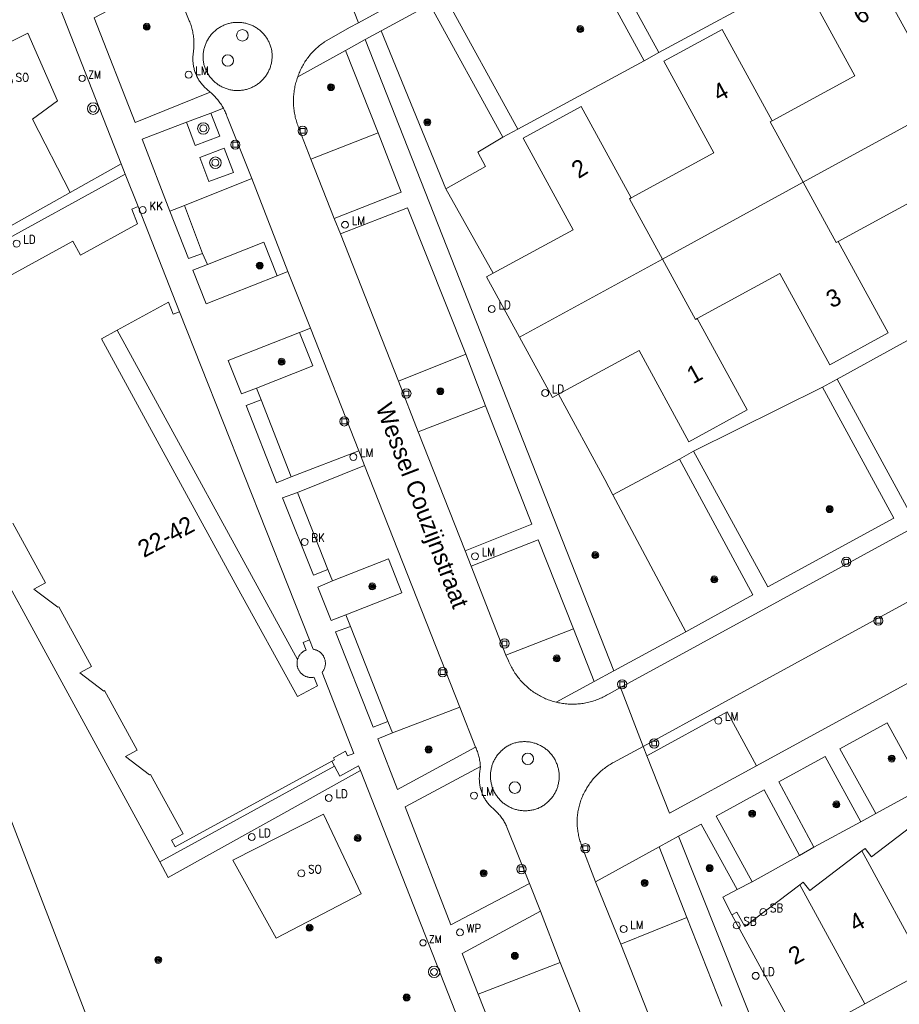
# Model space of a CAD drawing. Header units: metres. Extents: x 138165 to 154469, y 480134 to 494189.
# Tile 499 of 656: x 146124 to 146188, y 487523 to 487595. Entities that reach past the tile are written whole.
import ezdxf

# ---------------------------------------------------------------- set-up
doc = ezdxf.new("R2010")
doc.units = ezdxf.units.M
doc.header["$LTSCALE"] = 0.001
doc.header["$MEASUREMENT"] = 0
for name, color, linetype, lineweight in [('Level 5', 7, 'Continuous', 0), ('TOP-L-topo objecten punt', 7, 'Continuous', 0), ('TOP-L-topo objecten vlak', 7, 'Continuous', 0), ('TOP-L-verharding molgoot', 7, 'Continuous', 0), ('TOP-T-topo huisnummering naamgeving', 7, 'Continuous', 0)]:
    doc.layers.add(name, color=color, linetype=linetype, lineweight=lineweight)
doc.styles.add('Style-INTL_ISO', font='INTL_ISO.shx')
doc.styles.add('Style-STANDARD', font='STANDARD.shx')

# ---------------------------------------------------------------- blocks, each defined once
blk = doc.blocks.new('24')
at = {"layer": 'TOP-L-topo objecten punt', "color": 7, "linetype": 'Continuous', "lineweight": 0}
for radius in [0.025, 0.0182, 0.0115, 0.005]:
    blk.add_circle((0, 0), radius, dxfattribs=at)
blk = doc.blocks.new('304')
at = {"layer": 'TOP-L-topo objecten punt', "color": 7, "linetype": 'Continuous', "lineweight": 0}
blk.add_circle((0, 0), 0.0225, dxfattribs=at)
at = {"layer": 'TOP-L-topo objecten punt', "color": 7, "linetype": 'Continuous', "lineweight": 0, "style": 'Style-STANDARD'}
blk.add_text('ZM', height=0.054, dxfattribs=at).set_placement((0.0435, 0))
blk = doc.blocks.new('129')
at = {"layer": 'TOP-L-topo objecten punt', "color": 7, "linetype": 'Continuous', "lineweight": 0}
blk.add_circle((0, 0), 0.025, dxfattribs=at)
at = {"layer": 'TOP-L-topo objecten punt', "color": 7, "linetype": 'Continuous', "lineweight": 0, "style": 'Style-STANDARD'}
blk.add_text('SO', height=0.06, dxfattribs=at).set_placement((0.0483, 0))
blk = doc.blocks.new('39')
at = {"layer": 'TOP-L-topo objecten punt', "color": 7, "linetype": 'Continuous', "lineweight": 0}
for p, q in [((0.0175, 0.0175), (-0.0175, 0.0175)), ((-0.0175, 0.0175), (-0.0175, -0.0175)), ((0.0175, 0.0175), (0.0175, -0.0175)), ((0.0175, -0.0175), (-0.0175, -0.0175))]:
    blk.add_line(p, q, dxfattribs=at)
blk.add_circle((0, 0), 0.0332, dxfattribs=at)
blk = doc.blocks.new('121')
at = {"layer": 'TOP-L-topo objecten punt', "color": 7, "linetype": 'Continuous', "lineweight": 0}
blk.add_circle((0, 0), 0.025, dxfattribs=at)
at = {"layer": 'TOP-L-topo objecten punt', "color": 7, "linetype": 'Continuous', "lineweight": 0, "style": 'Style-STANDARD'}
blk.add_text('LD', height=0.06, dxfattribs=at).set_placement((0.0483, 0))
blk = doc.blocks.new('*U13')
at = {"layer": 'Level 5', "color": 7, "linetype": 'Continuous', "lineweight": 0}
blk.add_circle((0, 0), 0.0415, dxfattribs=at)
blk = doc.blocks.new('150')
at = {"layer": 'Level 5', "color": 7, "linetype": 'Continuous', "lineweight": 0}
blk.add_blockref('*U13', (0, 0), dxfattribs=at)
blk = doc.blocks.new('73')
at = {"layer": 'TOP-L-topo objecten punt', "color": 7, "linetype": 'Continuous', "lineweight": 0}
blk.add_circle((0, 0), 0.025, dxfattribs=at)
at = {"layer": 'TOP-L-topo objecten punt', "color": 7, "linetype": 'Continuous', "lineweight": 0, "style": 'Style-STANDARD'}
blk.add_text('WP', height=0.06, dxfattribs=at).set_placement((0.0483, 0))
blk = doc.blocks.new('72')
at = {"layer": 'TOP-L-topo objecten punt', "color": 7, "linetype": 'Continuous', "lineweight": 0}
blk.add_circle((0, 0), 0.025, dxfattribs=at)
at = {"layer": 'TOP-L-topo objecten punt', "color": 7, "linetype": 'Continuous', "lineweight": 0, "style": 'Style-STANDARD'}
blk.add_text('BK', height=0.06, dxfattribs=at).set_placement((0.0483, 0))
blk = doc.blocks.new('16')
at = {"layer": 'TOP-L-topo objecten punt', "color": 7, "linetype": 'Continuous', "lineweight": 0}
blk.add_circle((0, 0), 0.025, dxfattribs=at)
at = {"layer": 'TOP-L-topo objecten punt', "color": 7, "linetype": 'Continuous', "lineweight": 0, "style": 'Style-STANDARD'}
blk.add_text('LM', height=0.06, dxfattribs=at).set_placement((0.0483, 0))
blk = doc.blocks.new('119')
at = {"layer": 'TOP-L-topo objecten punt', "color": 7, "linetype": 'Continuous', "lineweight": 0}
blk.add_circle((0, 0), 0.025, dxfattribs=at)
at = {"layer": 'TOP-L-topo objecten punt', "color": 7, "linetype": 'Continuous', "lineweight": 0, "style": 'Style-STANDARD'}
blk.add_text('KK', height=0.06, dxfattribs=at).set_placement((0.0483, 0))
blk = doc.blocks.new('175')
at = {"layer": 'TOP-L-topo objecten punt', "color": 7, "linetype": 'Continuous', "lineweight": 0}
blk.add_circle((0, 0), 0.025, dxfattribs=at)
at = {"layer": 'TOP-L-topo objecten punt', "color": 7, "linetype": 'Continuous', "lineweight": 0, "style": 'Style-STANDARD'}
blk.add_text('SB', height=0.06, dxfattribs=at).set_placement((0.0483, 0))
blk = doc.blocks.new('27')
at = {"layer": 'TOP-L-topo objecten punt', "color": 7, "linetype": 'Continuous', "lineweight": 0}
for radius in [0.0415, 0.025]:
    blk.add_circle((0, 0), radius, dxfattribs=at)

msp = doc.modelspace()

# ---------------------------------------------------------------- linework, layer by layer
at = {"layer": 'TOP-L-topo objecten vlak', "flags": 128}
for points in [[(146256.599, 487659.698), (146236.229, 487643.111), (146233.563, 487640.999), (146233.468, 487640.919), (146233.357, 487640.827), (146233.245, 487640.736), (146233.131, 487640.648), (146233.017, 487640.561), (146232.901, 487640.475), (146232.784, 487640.391), (146232.665, 487640.309), (146232.546, 487640.229), (146232.426, 487640.15), (146232.304, 487640.072), (146232.181, 487639.997), (146232.058, 487639.923), (146231.933, 487639.851), (146231.807, 487639.78), (146231.681, 487639.712), (146231.553, 487639.645), (146228.498, 487637.975), (146188.893, 487616.412), (146148.471, 487594.322)], [(146170.168, 487592.174), (146164.89, 487601.803), (146173.967, 487606.775), (146179.287, 487597.117)], [(146124.313, 487602.003), (146131.328, 487584.134)], [(146159.967, 487586.624), (146154.694, 487596.249), (146163.831, 487601.238), (146169.11, 487591.568)], [(146188.534, 487592.793), (146184.922, 487599.401), (146180.71, 487597.099), (146184.322, 487590.491), (146178.355, 487587.23)], [(146148.471, 487594.322), (146146.817, 487598.553)], [(146137.765, 487589.312), (146132.34, 487587.12), (146129.383, 487594.678), (146134.991, 487597.646)], [(146134.991, 487597.646), (146136.247, 487594.463), (146136.282, 487594.376), (146136.315, 487594.288), (146136.347, 487594.199), (146136.376, 487594.11), (146136.403, 487594.02), (146136.429, 487593.93), (146136.453, 487593.839), (146136.474, 487593.748), (146136.494, 487593.656), (146136.512, 487593.563), (146136.528, 487593.471), (146136.542, 487593.378), (146136.554, 487593.285), (146136.563, 487593.191), (146136.571, 487593.098), (146136.577, 487593.004), (146136.581, 487592.91), (146136.583, 487592.816), (146136.583, 487592.722), (146136.581, 487592.628), (146136.578, 487592.558), (146136.549, 487592.203), (146136.537, 487592.128), (146136.526, 487592.053), (146136.518, 487591.978), (146136.511, 487591.903), (146136.507, 487591.827), (146136.505, 487591.752), (146136.504, 487591.676), (146136.506, 487591.6), (146136.509, 487591.525), (146136.515, 487591.449), (146136.522, 487591.374), (146136.532, 487591.299), (146136.543, 487591.224), (146136.557, 487591.149), (146136.572, 487591.075), (146136.59, 487591.002), (146136.609, 487590.928), (146136.63, 487590.856), (146136.654, 487590.784), (146136.679, 487590.712), (146136.706, 487590.642), (146136.734, 487590.572), (146136.765, 487590.503), (146136.798, 487590.434), (146136.832, 487590.367), (146136.868, 487590.3), (146136.906, 487590.235), (146136.945, 487590.17), (146136.986, 487590.106), (146137.029, 487590.044), (146137.074, 487589.983), (146137.12, 487589.923), (146137.168, 487589.864), (146137.217, 487589.807), (146137.267, 487589.75), (146137.329, 487589.686), (146137.765, 487589.312)], [(146167.393, 487546.269), (146219.146, 487574.524), (146260.91, 487597.37)], [(146179.287, 487597.117), (146170.168, 487592.174)], [(146150.114, 487593.732), (146153.625, 487595.64), (146158.891, 487586.048)], [(146140.574, 487589.566), (146140.508, 487589.543), (146140.44, 487589.522), (146140.372, 487589.503), (146140.303, 487589.485), (146140.234, 487589.47), (146140.165, 487589.457), (146140.095, 487589.446), (146140.025, 487589.436), (146139.955, 487589.429), (146139.884, 487589.424), (146139.814, 487589.42), (146139.743, 487589.419), (146139.672, 487589.42), (146139.602, 487589.422), (146139.531, 487589.427), (146139.461, 487589.434), (146139.391, 487589.442), (146139.321, 487589.453), (146139.251, 487589.465), (146139.182, 487589.48), (146139.113, 487589.497), (146139.045, 487589.515), (146138.977, 487589.535), (146138.91, 487589.558), (146138.844, 487589.582), (146138.778, 487589.608), (146138.713, 487589.636), (146138.649, 487589.665), (146138.586, 487589.697), (146138.523, 487589.73), (146138.462, 487589.765), (146138.401, 487589.802), (146138.342, 487589.84), (146138.284, 487589.881), (146138.227, 487589.922), (146138.171, 487589.966), (146138.116, 487590.011), (146138.063, 487590.057), (146138.011, 487590.105), (146137.961, 487590.154), (146137.911, 487590.205), (146137.864, 487590.257), (146137.817, 487590.311), (146137.773, 487590.365), (146137.73, 487590.421), (146137.688, 487590.479), (146137.648, 487590.537), (146137.61, 487590.597), (146137.573, 487590.657), (146137.539, 487590.719), (146137.506, 487590.781), (146137.474, 487590.844), (146137.445, 487590.909), (146137.417, 487590.974), (146137.391, 487591.04), (146137.368, 487591.106), (146137.345, 487591.173), (146137.325, 487591.241), (146137.307, 487591.309), (146137.291, 487591.378), (146137.277, 487591.447), (146137.264, 487591.517), (146137.254, 487591.587), (146137.25, 487591.625), (146137.245, 487591.695), (146137.242, 487591.766), (146137.241, 487591.837), (146137.241, 487591.907), (146137.244, 487591.978), (146137.249, 487592.049), (146137.256, 487592.119), (146137.264, 487592.189), (146137.275, 487592.259), (146137.288, 487592.329), (146137.302, 487592.398), (146137.319, 487592.467), (146137.338, 487592.535), (146137.358, 487592.603), (146137.38, 487592.67), (146137.405, 487592.736), (146137.431, 487592.802), (146137.459, 487592.867), (146137.488, 487592.931), (146137.52, 487592.995), (146137.553, 487593.057), (146137.625, 487593.179), (146137.664, 487593.238), (146137.704, 487593.296), (146137.746, 487593.353), (146137.789, 487593.409), (146137.834, 487593.464), (146137.881, 487593.517), (146137.929, 487593.569), (146137.978, 487593.62), (146138.029, 487593.669), (146138.081, 487593.717), (146138.135, 487593.763), (146138.19, 487593.808), (146138.246, 487593.851), (146138.303, 487593.892), (146138.362, 487593.932), (146138.421, 487593.97), (146138.482, 487594.007), (146138.543, 487594.042), (146138.606, 487594.075), (146138.669, 487594.106), (146138.734, 487594.135), (146138.799, 487594.163), (146138.865, 487594.189), (146138.931, 487594.213), (146138.998, 487594.235), (146139.066, 487594.255), (146139.135, 487594.273), (146139.204, 487594.289), (146139.273, 487594.303), (146139.342, 487594.316), (146139.412, 487594.326), (146139.483, 487594.334), (146139.553, 487594.341), (146139.624, 487594.345), (146139.695, 487594.348), (146139.765, 487594.348), (146139.836, 487594.346), (146139.907, 487594.343), (146139.977, 487594.337), (146140.047, 487594.329), (146140.118, 487594.32), (146140.187, 487594.308), (146140.257, 487594.295), (146140.326, 487594.279), (146140.394, 487594.262), (146140.462, 487594.242), (146140.53, 487594.221), (146140.597, 487594.198), (146140.663, 487594.173), (146140.728, 487594.146), (146140.793, 487594.117), (146140.857, 487594.087), (146140.92, 487594.054), (146140.982, 487594.02), (146141.043, 487593.984), (146141.103, 487593.947), (146141.161, 487593.907), (146141.219, 487593.866), (146141.276, 487593.824), (146141.331, 487593.78), (146141.385, 487593.734), (146141.438, 487593.687), (146141.489, 487593.638), (146141.539, 487593.588), (146141.588, 487593.537), (146141.635, 487593.484), (146141.68, 487593.43), (146141.724, 487593.375), (146141.767, 487593.318), (146141.808, 487593.26), (146141.847, 487593.201), (146141.884, 487593.141), (146141.92, 487593.08), (146141.954, 487593.018), (146141.986, 487592.955), (146142.017, 487592.891), (146142.045, 487592.827), (146142.072, 487592.761), (146142.097, 487592.695), (146142.12, 487592.628), (146142.141, 487592.561), (146142.161, 487592.493), (146142.178, 487592.424), (146142.186, 487592.385), (146142.198, 487592.315), (146142.208, 487592.245), (146142.216, 487592.175), (146142.223, 487592.105), (146142.227, 487592.034), (146142.229, 487591.964), (146142.23, 487591.893), (146142.228, 487591.822), (146142.224, 487591.752), (146142.219, 487591.681), (146142.211, 487591.611), (146142.201, 487591.541), (146142.19, 487591.471), (146142.176, 487591.402), (146142.16, 487591.333), (146142.143, 487591.264), (146142.123, 487591.196), (146142.102, 487591.129), (146142.079, 487591.062), (146142.054, 487590.996), (146142.027, 487590.931), (146141.998, 487590.866), (146141.967, 487590.803), (146141.935, 487590.74), (146141.9, 487590.678), (146141.865, 487590.617), (146141.827, 487590.557), (146141.788, 487590.498), (146141.747, 487590.441), (146141.704, 487590.384), (146141.66, 487590.329), (146141.614, 487590.275), (146141.567, 487590.223), (146141.518, 487590.171), (146141.468, 487590.122), (146141.417, 487590.073), (146141.364, 487590.026), (146141.31, 487589.981), (146141.254, 487589.937), (146141.198, 487589.895), (146141.14, 487589.854), (146141.081, 487589.815), (146141.021, 487589.778), (146140.96, 487589.742), (146140.898, 487589.708), (146140.835, 487589.676), (146140.771, 487589.646), (146140.706, 487589.617), (146140.641, 487589.59), (146140.574, 487589.566)], [(146144.079, 487590.409), (146144.112, 487590.503), (146144.147, 487590.596), (146144.183, 487590.689), (146144.222, 487590.78), (146144.262, 487590.871), (146144.305, 487590.962), (146144.349, 487591.051), (146144.394, 487591.139), (146144.442, 487591.227), (146144.491, 487591.313), (146144.542, 487591.398), (146144.595, 487591.483), (146144.649, 487591.566), (146144.706, 487591.648), (146144.763, 487591.729), (146144.823, 487591.809), (146144.884, 487591.888), (146144.946, 487591.966), (146145.01, 487592.042), (146145.076, 487592.117), (146145.143, 487592.19), (146145.211, 487592.262), (146145.281, 487592.333), (146145.353, 487592.402), (146145.425, 487592.47), (146145.499, 487592.537), (146145.575, 487592.602), (146145.652, 487592.665), (146145.73, 487592.727), (146145.809, 487592.787), (146145.889, 487592.846), (146145.971, 487592.903), (146146.015, 487592.933), (146147.83, 487593.972), (146148.471, 487594.322)], [(146127.64, 487582.058), (146124.919, 487587.358), (146126.72, 487588.672), (146124.572, 487593.559), (146120.045, 487591.301), (146122.39, 487585.857), (146118.75, 487584.214), (146121.404, 487578.547)], [(146148.947, 487593.103), (146150.114, 487593.732)], [(146154.77, 487582.327), (146150.114, 487593.732)], [(146178.355, 487587.23), (146174.744, 487593.837), (146170.532, 487591.535), (146174.143, 487584.928), (146168.176, 487581.666)], [(146147.538, 487592.323), (146148.947, 487593.103)], [(146166.921, 487547.487), (146148.947, 487593.103)], [(146144.079, 487590.409), (146147.538, 487592.323)], [(146147.538, 487592.323), (146149.892, 487586.358)], [(146169.11, 487591.568), (146170.168, 487592.174)], [(146169.11, 487591.568), (146159.967, 487586.624)], [(146145.022, 487584.463), (146144.189, 487586.632), (146144.15, 487586.726), (146144.113, 487586.82), (146144.077, 487586.915), (146144.044, 487587.01), (146144.012, 487587.107), (146143.983, 487587.204), (146143.955, 487587.301), (146143.929, 487587.399), (146143.905, 487587.498), (146143.883, 487587.597), (146143.863, 487587.696), (146143.845, 487587.796), (146143.829, 487587.896), (146143.815, 487587.996), (146143.803, 487588.097), (146143.793, 487588.198), (146143.785, 487588.299), (146143.779, 487588.4), (146143.774, 487588.501), (146143.772, 487588.603), (146143.772, 487588.704), (146143.774, 487588.805), (146143.778, 487588.907), (146143.784, 487589.008), (146143.792, 487589.109), (146143.802, 487589.21), (146143.813, 487589.311), (146143.827, 487589.411), (146143.843, 487589.511), (146143.861, 487589.611), (146143.881, 487589.71), (146143.902, 487589.809), (146143.926, 487589.908), (146143.952, 487590.006), (146143.979, 487590.104), (146144.009, 487590.201), (146144.04, 487590.297), (146144.079, 487590.409)], [(146137.765, 487589.312), (146137.837, 487589.246), (146137.907, 487589.178), (146137.976, 487589.109), (146138.044, 487589.038), (146138.11, 487588.966), (146138.174, 487588.893), (146138.237, 487588.818), (146138.299, 487588.742), (146138.355, 487588.67), (146138.41, 487588.598), (146138.463, 487588.525), (146138.515, 487588.45), (146138.565, 487588.375), (146138.613, 487588.298), (146138.66, 487588.221), (146138.705, 487588.142)], [(146138.705, 487588.142), (146137.8, 487587.796)], [(146138.705, 487588.142), (146138.748, 487588.063), (146138.789, 487587.982), (146138.829, 487587.901), (146138.866, 487587.818), (146138.902, 487587.735), (146138.936, 487587.652), (146138.969, 487587.567), (146138.982, 487587.53), (146140.752, 487583.056)], [(146168.176, 487581.666), (146164.565, 487588.273), (146160.353, 487585.971), (146163.965, 487579.364), (146158.194, 487576.21)], [(146180.599, 487582.791), (146190.778, 487588.355)], [(146136.038, 487587.124), (146137.8, 487587.796)], [(146137.8, 487587.796), (146138.442, 487586.115), (146136.68, 487585.442), (146136.038, 487587.124)], [(146178.355, 487587.23), (146178.215, 487587.153), (146180.599, 487582.791)], [(146136.038, 487587.124), (146132.833, 487585.9), (146134.848, 487580.705)], [(146158.891, 487586.048), (146159.967, 487586.624)], [(146149.892, 487586.358), (146145.022, 487584.463)], [(146146.708, 487580.177), (146151.551, 487582.084), (146149.892, 487586.358)], [(146158.891, 487586.048), (146157.09, 487584.957), (146157.635, 487583.929), (146154.77, 487582.327)], [(146138.766, 487585.265), (146139.436, 487583.501), (146137.668, 487582.838), (146137.005, 487584.591), (146138.766, 487585.265)], [(146146.708, 487580.177), (146145.022, 487584.463)], [(146127.64, 487582.058), (146131.328, 487584.134)], [(146131.328, 487584.134), (146131.623, 487583.385)], [(146183.123, 487578.507), (146189.089, 487581.768), (146192.7, 487575.162), (146196.912, 487577.464), (146193.301, 487584.071)], [(146131.623, 487583.385), (146121.696, 487577.924), (146121.404, 487578.547)], [(146131.623, 487583.385), (146132.548, 487581.036)], [(146135.892, 487581.11), (146140.752, 487583.056)], [(146140.752, 487583.056), (146143.369, 487576.337)], [(146154.77, 487582.327), (146158.194, 487576.21)], [(146170.42, 487577.227), (146180.599, 487582.791)], [(146180.599, 487582.791), (146182.982, 487578.431), (146183.123, 487578.507)], [(146105.693, 487581.942), (146110.7, 487569.49), (146131.679, 487515.103)], [(146121.404, 487578.547), (146127.64, 487582.058)], [(146170.42, 487577.227), (146168.036, 487581.589), (146168.176, 487581.666)], [(146121.941, 487575.301), (146127.841, 487578.53), (146128.395, 487577.52), (146132.515, 487579.774), (146132.088, 487580.855), (146132.548, 487581.036)], [(146132.548, 487581.036), (146135.546, 487573.436)], [(146134.848, 487580.705), (146135.892, 487581.11)], [(146135.892, 487581.11), (146137.207, 487577.632)], [(146147.161, 487579.054), (146152.002, 487580.949), (146156.213, 487570.378)], [(146137.207, 487577.632), (146136.197, 487577.281), (146134.848, 487580.705)], [(146147.161, 487579.054), (146146.708, 487580.177)], [(146151.347, 487568.413), (146147.161, 487579.054)], [(146137.567, 487576.852), (146141.634, 487578.462), (146142.592, 487576.019)], [(146172.944, 487572.943), (146178.911, 487576.205), (146182.522, 487569.597), (146186.734, 487571.9), (146183.123, 487578.507)], [(146137.567, 487576.852), (146137.207, 487577.632)], [(146170.42, 487577.227), (146160.101, 487571.587)], [(146172.944, 487572.943), (146172.803, 487572.867), (146170.42, 487577.227)], [(146142.592, 487576.019), (146137.459, 487574.014), (146136.511, 487576.435), (146137.567, 487576.852)], [(146143.369, 487576.337), (146142.592, 487576.019)], [(146143.369, 487576.337), (146144.996, 487572.238)], [(146158.194, 487576.21), (146157.717, 487575.949), (146160.101, 487571.587)], [(146144.92, 487549.715), (146144.46, 487549.535), (146144.678, 487548.976), (146144.636, 487548.959), (146144.595, 487548.939), (146144.555, 487548.918), (146144.516, 487548.895), (146144.478, 487548.871), (146144.427, 487548.835), (146144.392, 487548.807), (146144.358, 487548.777), (146144.325, 487548.745), (146144.294, 487548.712), (146144.264, 487548.678), (146144.236, 487548.643), (146144.21, 487548.606), (146144.185, 487548.568), (146144.161, 487548.529), (146144.139, 487548.489), (146144.12, 487548.449), (146144.102, 487548.407), (146144.086, 487548.365), (146144.072, 487548.322), (146144.059, 487548.278), (146144.049, 487548.234), (146144.041, 487548.19), (146144.035, 487548.145), (146144.03, 487548.1), (146144.028, 487548.054), (146144.028, 487548.009), (146144.029, 487547.964), (146144.033, 487547.919), (146144.038, 487547.874), (146144.046, 487547.829), (146144.056, 487547.785), (146144.067, 487547.741), (146144.081, 487547.698), (146144.096, 487547.656), (146144.112, 487547.614), (146144.131, 487547.573), (146144.152, 487547.532), (146144.175, 487547.493), (146144.199, 487547.455), (146144.225, 487547.418), (146144.252, 487547.382), (146144.282, 487547.347), (146144.312, 487547.314), (146144.344, 487547.281), (146144.378, 487547.251), (146144.413, 487547.222), (146144.449, 487547.194), (146144.486, 487547.168), (146144.524, 487547.144), (146144.563, 487547.122), (146144.604, 487547.1), (146144.645, 487547.081), (146144.687, 487547.064), (146144.729, 487547.049), (146144.773, 487547.036), (146144.816, 487547.025), (146144.861, 487547.015), (146144.905, 487547.008), (146144.95, 487547.002), (146144.995, 487546.999), (146145.041, 487546.997), (146145.086, 487546.998), (146145.131, 487547.001), (146145.176, 487547.005), (146145.221, 487547.012), (146145.275, 487547.003), (146145.51, 487546.405), (146144.062, 487545.616), (146139.712, 487553.537), (146133.086, 487565.643), (146129.895, 487571.474), (146131.036, 487572.099), (146134.741, 487574.127), (146135.086, 487573.254), (146135.546, 487573.436)], [(146135.546, 487573.436), (146144.92, 487549.715)], [(146162.923, 487567.465), (146168.732, 487570.641), (146172.343, 487564.034), (146176.555, 487566.336), (146172.944, 487572.943)], [(146183.053, 487568.553), (146192.161, 487573.572)], [(146192.161, 487573.572), (146197.354, 487564.087), (146188.193, 487559.097), (146183.053, 487568.553)], [(146144.215, 487571.924), (146144.996, 487572.238)], [(146144.996, 487572.238), (146148.485, 487563.391)], [(146139.712, 487553.537), (146144.062, 487545.616), (146145.51, 487546.405), (146145.275, 487547.003), (146145.221, 487547.012), (146145.176, 487547.005), (146145.131, 487547.001), (146145.086, 487546.998), (146145.041, 487546.997), (146144.995, 487546.999), (146144.95, 487547.002), (146144.905, 487547.008), (146144.861, 487547.015), (146144.816, 487547.025), (146144.773, 487547.036), (146144.729, 487547.049), (146144.687, 487547.064), (146144.645, 487547.081), (146144.604, 487547.1), (146144.563, 487547.122), (146144.524, 487547.144), (146144.486, 487547.168), (146144.449, 487547.194), (146144.413, 487547.222), (146144.378, 487547.251), (146144.344, 487547.281), (146144.312, 487547.314), (146144.282, 487547.347), (146144.252, 487547.382), (146144.225, 487547.418), (146144.199, 487547.455), (146144.175, 487547.493), (146144.152, 487547.532), (146144.131, 487547.573), (146144.112, 487547.614), (146144.096, 487547.656), (146144.081, 487547.698), (146144.067, 487547.741), (146144.056, 487547.785), (146144.046, 487547.829), (146144.038, 487547.874), (146144.033, 487547.919), (146144.029, 487547.964), (146144.028, 487548.009), (146144.028, 487548.054), (146144.03, 487548.1), (146144.035, 487548.145), (146144.041, 487548.19), (146144.049, 487548.234), (146144.059, 487548.278), (146144.064, 487548.295), (146131.036, 487572.099), (146129.895, 487571.474), (146133.086, 487565.643), (146139.712, 487553.537)], [(146141.102, 487567.909), (146140.015, 487567.499), (146139.063, 487569.916), (146144.215, 487571.924)], [(146144.215, 487571.924), (146145.166, 487569.513), (146141.102, 487567.909)], [(146160.101, 487571.587), (146162.485, 487567.226), (146162.923, 487567.465)], [(146113.604, 487571.252), (146134.11, 487533.675)], [(146151.347, 487568.413), (146156.213, 487570.378)], [(146156.213, 487570.378), (146157.643, 487566.629)], [(146152.778, 487564.743), (146151.347, 487568.413)], [(146172.677, 487563.355), (146181.99, 487567.992)], [(146181.99, 487567.992), (146187.14, 487558.511), (146178.037, 487553.555), (146172.677, 487563.355)], [(146183.053, 487568.553), (146181.99, 487567.992)], [(146141.426, 487567.067), (146141.102, 487567.909)], [(146162.923, 487567.465), (146166.255, 487561.297), (146166.83, 487560.209)], [(146143.604, 487561.491), (146142.554, 487561.069), (146140.344, 487566.647), (146141.426, 487567.067)], [(146141.426, 487567.067), (146143.604, 487561.491)], [(146157.643, 487566.629), (146152.778, 487564.743)], [(146157.643, 487566.629), (146161, 487558.084), (146156.177, 487556.155)], [(146156.177, 487556.155), (146152.778, 487564.743)], [(146148.485, 487563.391), (146143.604, 487561.491)], [(146148.485, 487563.391), (146148.912, 487562.312)], [(146172.677, 487563.355), (146171.653, 487562.77)], [(146144.057, 487560.368), (146148.912, 487562.312)], [(146148.912, 487562.312), (146155.798, 487544.851)], [(146166.83, 487560.209), (146171.653, 487562.77)], [(146171.653, 487562.77), (146176.963, 487552.979), (146172.108, 487550.292)], [(146146.258, 487554.803), (146145.207, 487554.397), (146142.982, 487559.974), (146144.057, 487560.368)], [(146144.057, 487560.368), (146146.258, 487554.803)], [(146172.108, 487550.292), (146166.83, 487560.209)], [(146123.496, 487558.157), (146125.856, 487553.846), (146125.021, 487553.39), (146126.751, 487552.072), (146126.809, 487552.104), (146129.17, 487547.793), (146128.334, 487547.337), (146130.064, 487546.02), (146130.122, 487546.051), (146132.481, 487541.741), (146131.647, 487541.283), (146133.377, 487539.966), (146133.435, 487539.999), (146135.795, 487535.688), (146134.96, 487535.231), (146135.224, 487534.749), (146146.544, 487540.948)], [(146156.602, 487555.054), (146161.448, 487556.952), (146163.991, 487550.52)], [(146156.602, 487555.054), (146156.177, 487556.155)], [(146146.585, 487553.976), (146150.635, 487555.573), (146151.61, 487553.129), (146147.548, 487551.536)], [(146146.585, 487553.976), (146146.258, 487554.803)], [(146159.121, 487548.607), (146156.602, 487555.054)], [(146147.548, 487551.536), (146146.484, 487551.111), (146145.539, 487553.537), (146146.585, 487553.976)], [(146190.909, 487553.95), (146169.039, 487542.021)], [(146147.885, 487550.682), (146147.548, 487551.536)], [(146150.595, 487543.817), (146149.53, 487543.414), (146146.796, 487550.289), (146147.885, 487550.682)], [(146147.885, 487550.682), (146150.595, 487543.817)], [(146159.121, 487548.607), (146163.991, 487550.52)], [(146163.991, 487550.52), (146165.502, 487546.72)], [(146172.108, 487550.292), (146166.921, 487547.487)], [(146144.92, 487549.715), (146145.185, 487549.038), (146145.243, 487549.029), (146145.288, 487549.019), (146145.331, 487549.008), (146145.375, 487548.994), (146145.417, 487548.979), (146145.459, 487548.962), (146145.5, 487548.943), (146145.541, 487548.922), (146145.58, 487548.9), (146145.618, 487548.876), (146145.656, 487548.85), (146145.692, 487548.822), (146145.726, 487548.793), (146145.76, 487548.763), (146145.792, 487548.731), (146145.822, 487548.698), (146145.852, 487548.663), (146145.879, 487548.627), (146145.905, 487548.59), (146145.93, 487548.552), (146145.952, 487548.513), (146145.973, 487548.473), (146145.992, 487548.432), (146146.009, 487548.39), (146146.024, 487548.347), (146146.037, 487548.304), (146146.049, 487548.26), (146146.058, 487548.216), (146146.066, 487548.171), (146146.071, 487548.125), (146146.075, 487548.08), (146146.077, 487548.035), (146146.076, 487547.99), (146146.074, 487547.945), (146146.07, 487547.899), (146146.063, 487547.856), (146146.055, 487547.811), (146146.045, 487547.767), (146146.033, 487547.723), (146146.019, 487547.68), (146146.003, 487547.638), (146145.984, 487547.596), (146145.964, 487547.556), (146145.943, 487547.516), (146145.92, 487547.477), (146145.895, 487547.439), (146145.868, 487547.402), (146145.84, 487547.367), (146148.138, 487541.511), (146147.678, 487541.33), (146147.541, 487541.68), (146146.662, 487541.198), (146146.742, 487541.053), (146146.544, 487540.948)], [(146177.228, 487540.624), (146193.402, 487549.448)], [(146162.745, 487545.215), (146162.648, 487545.24), (146162.552, 487545.267), (146162.457, 487545.296), (146162.362, 487545.327), (146162.267, 487545.359), (146162.174, 487545.394), (146162.081, 487545.43), (146161.989, 487545.468), (146161.897, 487545.509), (146161.807, 487545.55), (146161.717, 487545.594), (146161.628, 487545.64), (146161.54, 487545.687), (146161.453, 487545.736), (146161.367, 487545.787), (146161.282, 487545.839), (146161.199, 487545.893), (146161.116, 487545.949), (146161.034, 487546.007), (146160.954, 487546.066), (146160.875, 487546.127), (146160.797, 487546.189), (146160.72, 487546.253), (146160.645, 487546.318), (146160.57, 487546.385), (146160.498, 487546.453), (146160.426, 487546.523), (146160.356, 487546.594), (146160.288, 487546.667), (146160.221, 487546.741), (146160.155, 487546.816), (146160.091, 487546.893), (146160.073, 487546.915), (146160.01, 487546.994), (146159.948, 487547.074), (146159.887, 487547.155), (146159.829, 487547.238), (146159.772, 487547.321), (146159.716, 487547.406), (146159.663, 487547.492), (146159.611, 487547.579), (146159.56, 487547.667), (146159.512, 487547.756), (146159.465, 487547.846), (146159.42, 487547.936), (146159.377, 487548.028), (146159.336, 487548.12), (146159.3, 487548.204), (146159.121, 487548.607)], [(146165.502, 487546.72), (146166.921, 487547.487)], [(146165.502, 487546.72), (146162.745, 487545.215)], [(146167.393, 487546.269), (146166.566, 487545.818), (146166.481, 487545.766), (146166.394, 487545.716), (146166.307, 487545.668), (146166.218, 487545.621), (146166.129, 487545.577), (146166.039, 487545.534), (146165.948, 487545.493), (146165.856, 487545.453), (146165.763, 487545.416), (146165.67, 487545.38), (146165.576, 487545.346), (146165.481, 487545.315), (146165.386, 487545.285), (146165.29, 487545.257), (146165.193, 487545.231), (146165.096, 487545.206), (146164.999, 487545.184), (146164.901, 487545.164), (146164.803, 487545.146), (146164.704, 487545.129), (146164.606, 487545.115), (146164.506, 487545.103), (146164.407, 487545.092), (146164.308, 487545.084), (146164.208, 487545.078), (146164.108, 487545.073), (146164.008, 487545.071), (146163.908, 487545.07), (146163.808, 487545.072), (146163.709, 487545.076), (146163.609, 487545.081), (146163.509, 487545.089), (146163.41, 487545.098), (146163.31, 487545.11), (146163.212, 487545.123), (146163.113, 487545.139), (146163.014, 487545.156), (146162.916, 487545.176), (146162.819, 487545.197), (146162.745, 487545.215)], [(146169.039, 487542.021), (146167.393, 487546.269)], [(146150.919, 487542.993), (146155.798, 487544.851)], [(146155.798, 487544.851), (146156.922, 487541.973)], [(146169.303, 487541.348), (146175.109, 487544.517), (146177.228, 487540.624)], [(146150.919, 487542.993), (146150.595, 487543.817)], [(146185.835, 487537.16), (146183.246, 487541.853), (146186.663, 487543.713), (146189.239, 487539.026)], [(146156.922, 487541.973), (146151.292, 487538.899), (146149.858, 487542.568), (146150.919, 487542.993)], [(146161.065, 487537.427), (146160.995, 487537.412), (146160.926, 487537.4), (146160.856, 487537.389), (146160.785, 487537.38), (146160.715, 487537.374), (146160.644, 487537.369), (146160.573, 487537.366), (146160.502, 487537.365), (146160.431, 487537.367), (146160.361, 487537.37), (146160.29, 487537.375), (146160.219, 487537.383), (146160.149, 487537.392), (146160.079, 487537.403), (146160.009, 487537.416), (146159.94, 487537.432), (146159.871, 487537.449), (146159.803, 487537.468), (146159.736, 487537.489), (146159.668, 487537.512), (146159.602, 487537.536), (146159.536, 487537.563), (146159.471, 487537.592), (146159.407, 487537.622), (146159.344, 487537.654), (146159.282, 487537.688), (146159.221, 487537.723), (146159.16, 487537.761), (146159.101, 487537.8), (146159.043, 487537.84), (146158.986, 487537.883), (146158.931, 487537.926), (146158.876, 487537.972), (146158.823, 487538.019), (146158.771, 487538.067), (146158.721, 487538.117), (146158.672, 487538.168), (146158.624, 487538.221), (146158.578, 487538.275), (146158.534, 487538.33), (146158.491, 487538.387), (146158.45, 487538.444), (146158.41, 487538.503), (146158.372, 487538.563), (146158.336, 487538.624), (146158.302, 487538.686), (146158.269, 487538.749), (146158.238, 487538.812), (146158.209, 487538.877), (146158.181, 487538.942), (146158.156, 487539.008), (146158.132, 487539.075), (146158.111, 487539.143), (146158.091, 487539.211), (146158.073, 487539.279), (146158.057, 487539.349), (146158.043, 487539.418), (146158.031, 487539.488), (146158.021, 487539.558), (146158.013, 487539.629), (146158.007, 487539.699), (146158.003, 487539.77), (146158.001, 487539.841), (146158.001, 487539.912), (146158.003, 487539.982), (146158.007, 487540.053), (146158.013, 487540.124), (146158.021, 487540.194), (146158.031, 487540.264), (146158.043, 487540.334), (146158.057, 487540.404), (146158.072, 487540.473), (146158.09, 487540.542), (146158.11, 487540.61), (146158.132, 487540.677), (146158.155, 487540.744), (146158.18, 487540.81), (146158.208, 487540.876), (146158.237, 487540.94), (146158.268, 487541.004), (146158.3, 487541.067), (146158.335, 487541.129), (146158.371, 487541.19), (146158.409, 487541.25), (146158.448, 487541.309), (146158.532, 487541.423), (146158.577, 487541.478), (146158.623, 487541.532), (146158.67, 487541.585), (146158.719, 487541.636), (146158.769, 487541.686), (146158.821, 487541.734), (146158.874, 487541.781), (146158.928, 487541.827), (146158.984, 487541.871), (146159.041, 487541.913), (146159.099, 487541.954), (146159.158, 487541.993), (146159.218, 487542.03), (146159.28, 487542.066), (146159.342, 487542.1), (146159.405, 487542.132), (146159.429, 487542.143), (146159.494, 487542.171), (146159.56, 487542.197), (146159.626, 487542.222), (146159.694, 487542.244), (146159.761, 487542.265), (146159.83, 487542.283), (146159.899, 487542.3), (146159.968, 487542.315), (146160.038, 487542.328), (146160.108, 487542.338), (146160.178, 487542.347), (146160.248, 487542.354), (146160.319, 487542.359), (146160.39, 487542.362), (146160.461, 487542.363), (146160.532, 487542.362), (146160.602, 487542.358), (146160.673, 487542.353), (146160.744, 487542.346), (146160.814, 487542.337), (146160.884, 487542.326), (146160.953, 487542.313), (146161.023, 487542.298), (146161.091, 487542.281), (146161.16, 487542.262), (146161.227, 487542.241), (146161.295, 487542.219), (146161.361, 487542.194), (146161.427, 487542.167), (146161.492, 487542.139), (146161.556, 487542.109), (146161.619, 487542.077), (146161.681, 487542.043), (146161.743, 487542.008), (146161.803, 487541.971), (146161.862, 487541.932), (146161.92, 487541.891), (146161.977, 487541.849), (146162.033, 487541.806), (146162.088, 487541.76), (146162.141, 487541.713), (146162.193, 487541.665), (146162.243, 487541.615), (146162.292, 487541.564), (146162.34, 487541.512), (146162.386, 487541.458), (146162.43, 487541.403), (146162.473, 487541.347), (146162.515, 487541.289), (146162.555, 487541.23), (146162.593, 487541.171), (146162.629, 487541.11), (146162.664, 487541.048), (146162.696, 487540.985), (146162.727, 487540.921), (146162.757, 487540.857), (146162.784, 487540.792), (146162.81, 487540.726), (146162.833, 487540.659), (146162.855, 487540.591), (146162.875, 487540.523), (146162.893, 487540.455), (146162.909, 487540.386), (146162.923, 487540.316), (146162.935, 487540.247), (146162.946, 487540.176), (146162.954, 487540.106), (146162.96, 487540.035), (146162.964, 487539.965), (146162.966, 487539.894), (146162.966, 487539.823), (146162.965, 487539.752), (146162.961, 487539.681), (146162.955, 487539.611), (146162.947, 487539.54), (146162.937, 487539.47), (146162.925, 487539.4), (146162.912, 487539.331), (146162.896, 487539.262), (146162.878, 487539.193), (146162.859, 487539.125), (146162.837, 487539.058), (146162.814, 487538.991), (146162.789, 487538.924), (146162.762, 487538.859), (146162.733, 487538.794), (146162.702, 487538.73), (146162.669, 487538.668), (146162.635, 487538.606), (146162.599, 487538.545), (146162.561, 487538.485), (146162.522, 487538.426), (146162.481, 487538.368), (146162.438, 487538.311), (146162.394, 487538.256), (146162.348, 487538.202), (146162.301, 487538.149), (146162.252, 487538.098), (146162.202, 487538.048), (146162.15, 487538), (146162.097, 487537.952), (146162.043, 487537.907), (146161.987, 487537.863), (146161.93, 487537.82), (146161.872, 487537.78), (146161.813, 487537.741), (146161.753, 487537.703), (146161.692, 487537.667), (146161.63, 487537.633), (146161.567, 487537.601), (146161.503, 487537.571), (146161.438, 487537.542), (146161.404, 487537.529), (146161.337, 487537.505), (146161.27, 487537.482), (146161.202, 487537.462), (146161.134, 487537.443), (146161.065, 487537.427)], [(146156.922, 487541.973), (146156.958, 487541.89), (146156.993, 487541.807), (146157.026, 487541.723), (146157.056, 487541.638), (146157.085, 487541.553), (146157.112, 487541.467), (146157.138, 487541.38), (146157.161, 487541.293), (146157.182, 487541.205), (146157.201, 487541.117), (146157.219, 487541.029), (146157.234, 487540.94), (146157.248, 487540.851), (146157.259, 487540.761), (146157.268, 487540.671), (146157.277, 487540.565)], [(146165.578, 487532.228), (146164.56, 487534.929), (146164.527, 487535.019), (146164.496, 487535.11), (146164.467, 487535.202), (146164.439, 487535.294), (146164.414, 487535.387), (146164.391, 487535.48), (146164.369, 487535.574), (146164.35, 487535.668), (146164.332, 487535.763), (146164.316, 487535.858), (146164.303, 487535.953), (146164.291, 487536.049), (146164.281, 487536.144), (146164.274, 487536.24), (146164.268, 487536.336), (146164.264, 487536.432), (146164.263, 487536.529), (146164.263, 487536.625), (146164.265, 487536.721), (146164.27, 487536.817), (146164.276, 487536.913), (146164.284, 487537.009), (146164.295, 487537.105), (146164.307, 487537.2), (146164.321, 487537.295), (146164.338, 487537.39), (146164.356, 487537.484), (146164.376, 487537.579), (146164.398, 487537.672), (146164.422, 487537.765), (146164.448, 487537.858), (146164.476, 487537.95), (146164.506, 487538.041), (146164.538, 487538.132), (146164.571, 487538.222), (146164.607, 487538.312), (146164.644, 487538.4), (146164.683, 487538.488), (146164.724, 487538.575), (146164.767, 487538.662), (146164.811, 487538.747), (146164.858, 487538.831), (146164.906, 487538.915), (146164.965, 487539.012), (146165.017, 487539.098), (146165.072, 487539.183), (146165.127, 487539.266), (146165.185, 487539.349), (146165.244, 487539.43), (146165.305, 487539.511), (146165.367, 487539.59), (146165.431, 487539.668), (146165.496, 487539.744), (146165.563, 487539.819), (146165.631, 487539.893), (146165.701, 487539.966), (146165.772, 487540.037), (146165.845, 487540.106), (146165.919, 487540.174), (146165.994, 487540.241), (146166.071, 487540.306), (146166.149, 487540.37), (146166.228, 487540.432), (146166.309, 487540.493), (146166.39, 487540.551), (146166.473, 487540.609), (146166.557, 487540.664), (146166.642, 487540.718), (146166.728, 487540.77), (146166.815, 487540.821), (146166.838, 487540.834), (146169.039, 487542.021)], [(146169.039, 487542.021), (146169.303, 487541.348)], [(146146.544, 487540.948), (146146.746, 487540.579)], [(146177.228, 487540.624), (146170.942, 487537.192), (146169.303, 487541.348)], [(146181.369, 487534.736), (146178.834, 487539.457), (146182.184, 487541.277), (146184.752, 487536.57)], [(146134.11, 487533.675), (146146.746, 487540.579)], [(146148.613, 487540.273), (146134.708, 487532.544), (146134.11, 487533.675)], [(146146.746, 487540.579), (146147.132, 487539.873), (146148.476, 487540.622), (146148.613, 487540.273)], [(146148.613, 487540.273), (146155.744, 487522.132)], [(146160.821, 487532.116), (146155.14, 487529.117), (146151.834, 487537.646), (146157.277, 487540.565)], [(146157.277, 487540.565), (146157.216, 487540.037), (146157.208, 487539.96), (146157.202, 487539.884), (146157.198, 487539.808), (146157.196, 487539.732), (146157.197, 487539.655), (146157.199, 487539.579), (146157.203, 487539.503), (146157.209, 487539.426), (146157.217, 487539.35), (146157.227, 487539.275), (146157.239, 487539.199), (146157.253, 487539.124), (146157.269, 487539.05), (146157.287, 487538.975), (146157.307, 487538.902), (146157.329, 487538.828), (146157.353, 487538.756), (146157.378, 487538.684), (146157.406, 487538.612), (146157.435, 487538.542), (146157.466, 487538.472), (146157.499, 487538.403), (146157.534, 487538.335), (146157.571, 487538.268), (146157.609, 487538.202), (146157.649, 487538.137), (146157.691, 487538.073), (146157.734, 487538.01), (146157.779, 487537.948), (146157.826, 487537.888), (146157.874, 487537.829), (146157.924, 487537.771), (146157.975, 487537.714), (146158.283, 487537.436), (146158.322, 487537.401), (146158.383, 487537.345), (146158.443, 487537.287), (146158.501, 487537.227), (146158.558, 487537.167), (146158.614, 487537.105), (146158.668, 487537.041), (146158.72, 487536.976), (146158.771, 487536.91), (146158.821, 487536.843), (146158.868, 487536.775), (146158.914, 487536.705), (146158.959, 487536.635), (146159.001, 487536.563), (146159.042, 487536.491), (146159.081, 487536.417), (146159.119, 487536.343), (146159.154, 487536.267), (146159.188, 487536.191), (146160.821, 487532.116)], [(146176.901, 487532.239), (146174.296, 487536.964), (146177.764, 487538.868), (146180.336, 487534.136)], [(146189.239, 487539.026), (146185.835, 487537.16)], [(146142.532, 487528.168), (146148.65, 487531.371), (146145.94, 487537.128), (146139.4, 487533.789), (146142.532, 487528.168)], [(146184.752, 487536.57), (146185.835, 487537.16)], [(146189.295, 487536.905), (146185.536, 487534.039), (146185.07, 487534.65), (146184.82, 487534.459)], [(146171.594, 487535.536), (146173.232, 487536.397), (146175.831, 487531.677)], [(146184.752, 487536.57), (146181.369, 487534.736)], [(146171.594, 487535.536), (146170.192, 487534.764)], [(146177.517, 487520.656), (146171.594, 487535.536)], [(146165.578, 487532.228), (146170.192, 487534.764)], [(146170.192, 487534.764), (146172.183, 487529.643)], [(146180.336, 487534.136), (146181.369, 487534.736)], [(146180.336, 487534.136), (146176.901, 487532.239)], [(146184.82, 487534.459), (146181.061, 487531.593), (146180.595, 487532.204), (146180.345, 487532.013)], [(146189.521, 487525.858), (146184.82, 487534.459)], [(146160.821, 487532.116), (146161.617, 487530.108)], [(146167.423, 487527.732), (146165.578, 487532.228)], [(146175.831, 487531.677), (146174.779, 487531.122), (146175.433, 487529.834)], [(146180.345, 487532.013), (146176.384, 487528.991), (146175.81, 487530.04), (146175.433, 487529.834)], [(146175.831, 487531.677), (146176.901, 487532.239)], [(146180.345, 487532.013), (146185.046, 487523.412)], [(146157.12, 487524.11), (146155.962, 487527.054), (146161.617, 487530.108)], [(146161.617, 487530.108), (146163.036, 487526.389)], [(146172.183, 487529.643), (146167.423, 487527.732)], [(146172.183, 487529.643), (146174.727, 487523.254)], [(146175.433, 487529.834), (146179.769, 487521.901)], [(146173.43, 487512.448), (146167.423, 487527.732)], [(146163.036, 487526.389), (146157.12, 487524.11)], [(146163.036, 487526.389), (146164.681, 487522.293)], [(146185.046, 487523.412), (146189.521, 487525.858)], [(146158.751, 487519.965), (146157.12, 487524.11)], [(146179.769, 487521.901), (146180.347, 487520.844), (146185.046, 487523.412)]]:
    msp.add_lwpolyline(points, dxfattribs=at)
at = {"layer": 'TOP-L-verharding molgoot', "flags": 128}
for points in [[(146146.708, 487580.177), (146145.022, 487584.463)], [(146151.347, 487568.413), (146147.161, 487579.054)], [(146144.996, 487572.238), (146148.485, 487563.391)], [(146156.177, 487556.155), (146152.778, 487564.743)], [(146148.912, 487562.312), (146155.798, 487544.851)], [(146159.121, 487548.607), (146156.602, 487555.054)], [(146169.039, 487542.021), (146190.909, 487553.95)], [(146173.43, 487512.448), (146167.423, 487527.732)]]:
    msp.add_lwpolyline(points, dxfattribs=at)

# ---------------------------------------------------------------- block references
at = {"layer": 'TOP-L-topo objecten punt', "xscale": 10, "yscale": 10, "zscale": 10}
for name, p in [('24', (146133.176, 487594.03)), ('150', (146140.08, 487593.408)), ('24', (146164.488, 487593.864)), ('150', (146139.024, 487591.584)), ('304', (146128.504, 487590.294)), ('16', (146136.2, 487590.559)), ('129', (146123.213, 487590.067)), ('24', (146146.474, 487589.661)), ('27', (146129.299, 487588.114)), ('24', (146153.441, 487587.124)), ('27', (146137.257, 487586.681)), ('39', (146144.435, 487586.507)), ('39', (146139.575, 487585.507)), ('27', (146138.132, 487584.202)), ('119', (146132.881, 487580.78)), ('16', (146147.502, 487579.716)), ('121', (146123.772, 487578.357)), ('24', (146141.338, 487576.772)), ('121', (146158.099, 487573.627)), ('24', (146142.914, 487569.822)), ('24', (146154.38, 487567.69)), ('121', (146161.952, 487567.557)), ('39', (146151.93, 487567.528)), ('39', (146147.442, 487565.506)), ('16', (146148.095, 487562.939)), ('24', (146182.503, 487559.165)), ('72', (146144.577, 487556.796)), ('16', (146156.892, 487555.76)), ('24', (146165.572, 487555.847)), ('39', (146183.703, 487555.357)), ('24', (146149.465, 487553.582)), ('24', (146174.166, 487554.089)), ('39', (146186.025, 487551.105)), ('39', (146159.016, 487549.453)), ('24', (146162.789, 487548.376)), ('39', (146154.55, 487547.38)), ('39', (146167.513, 487546.507)), ('16', (146174.464, 487543.885)), ('39', (146169.827, 487542.231)), ('24', (146153.535, 487541.795)), ('150', (146160.704, 487541.12)), ('24', (146186.989, 487541.137)), ('121', (146146.324, 487538.294)), ('16', (146156.815, 487538.464)), ('150', (146159.76, 487539.04)), ('24', (146182.995, 487537.824)), ('24', (146176.908, 487537.158)), ('121', (146140.761, 487535.469)), ('24', (146148.416, 487535.394)), ('39', (146164.859, 487534.658)), ('129', (146144.345, 487532.84)), ('24', (146157.503, 487532.851)), ('39', (146160.245, 487533.147)), ('24', (146173.831, 487533.219)), ('24', (146169.14, 487532.154)), ('175', (146177.708, 487530.044)), ('175', (146175.79, 487529.083)), ('24', (146144.932, 487528.909)), ('73', (146155.799, 487528.572)), ('16', (146167.621, 487528.822)), ('304', (146153.121, 487527.82)), ('24', (146134.003, 487526.584)), ('24', (146159.763, 487526.882)), ('27', (146153.932, 487525.722)), ('121', (146177.164, 487525.437)), ('24', (146151.942, 487523.87))]:
    msp.add_blockref(name, p, dxfattribs=at)

# ---------------------------------------------------------------- texts
at = {"layer": 'TOP-T-topo huisnummering naamgeving', "style": 'Style-INTL_ISO'}
for s, rotation, p in [('6', 32.9, (146184.729, 487594.148)), ('4', 28.6, (146174.509, 487588.581)), ('2', 32.2, (146164.368, 487583.015)), ('3', 25.2, (146182.627, 487573.666)), ('1', 29, (146172.636, 487568.181)), ('Wessel Couzijnstraat', 291, (146149.689, 487566.534)), ('22-42', 28.1, (146132.964, 487555.626)), ('4', 28.6, (146184.361, 487528.576)), ('2', 28.6, (146179.967, 487526.192))]:
    msp.add_text(s, height=1.25, rotation=rotation, dxfattribs=at).set_placement(p)

doc.saveas('drawing.dxf')
